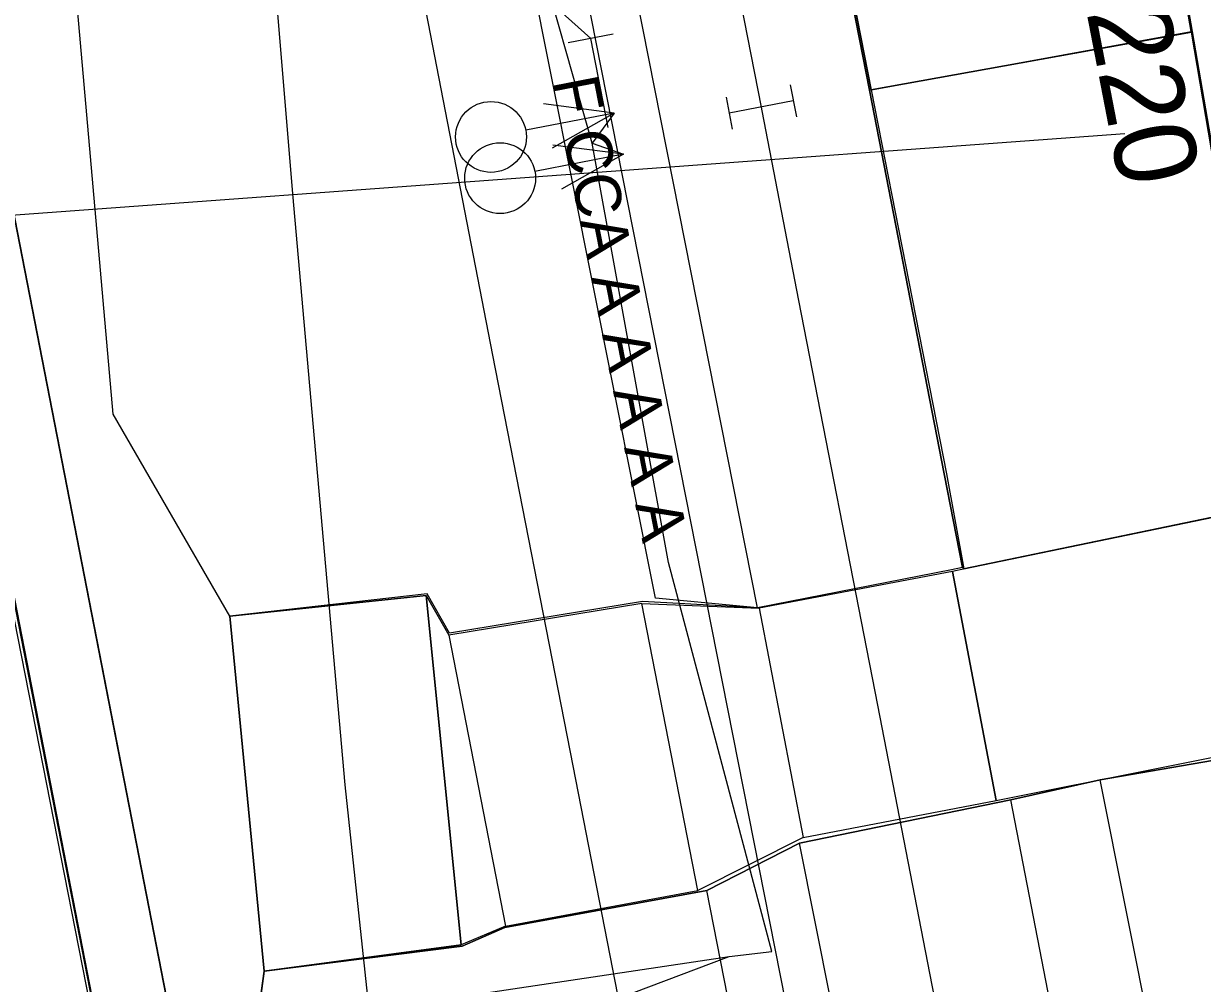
# Model space of a CAD drawing. Extents: x -545736 to -544888, y -1122892 to -1119128.
# Drawn here: x -545179.81 to -545161.77, y -1122030.09 to -1122015.4 of the extents above; entities that cross this region are included whole.
import ezdxf

# ---------------------------------------------------------------- set-up
doc = ezdxf.new("R2010")
doc.units = 0
for name, color, linetype in [('Podbarveni_Komunikace', 7, 'Continuous'), ('Podbarveni_Nastupiste', 7, 'Continuous'), ('Podbarveni_Prechodove konstrukce', 7, 'Continuous'), ('Podbarveni_Zastreseni_Pozemni', 7, 'Continuous'), ('Vrstva 1 - Koleje', 7, 'Continuous'), ('Vrstva 14_zastreseni a nastupiste', 7, 'Continuous'), ('Vrstva 16_plochy', 7, 'Continuous'), ('Vrstva 17_ploty - zabradli', 7, 'Continuous'), ('Vrstva 28 - zabzar', 7, 'Continuous'), ('Vrstva 3 - Lisy - Pocitaci body', 7, 'Continuous'), ('Vrstva 33 - prvky sdelzar', 7, 'Continuous'), ('Vrstva 35', 7, 'Continuous'), ('Vrstva 4 - Teren - stezky - prechody - plochy', 7, 'Continuous'), ('Vrstva 44', 7, 'Continuous'), ('Vrstva 6 - Navesti', 7, 'Continuous'), ('Vrstva 63', 7, 'Continuous')]:
    doc.layers.add(name, color=color, linetype=linetype)

msp = doc.modelspace()

# ---------------------------------------------------------------- linework, layer by layer
at = {"layer": 'Podbarveni_Komunikace'}
for p, q in [((-545161.938, -1122015.529), (-545166.836, -1122016.416)), ((-545160.714, -1122022.77), (-545165.422, -1122023.747)), ((-545165.422, -1122023.747), (-545160.714, -1122022.77)), ((-545165.441, -1122023.726), (-545165.607, -1122023.762)), ((-545165.422, -1122023.747), (-545165.441, -1122023.726)), ((-545176.653, -1122024.469), (-545173.65, -1122024.153)), ((-545173.65, -1122024.153), (-545173.113, -1122029.502)), ((-545176.13, -1122029.901), (-545176.653, -1122024.469)), ((-545167.937, -1122027.944), (-545164.703, -1122027.28)), ((-545169.353, -1122028.67), (-545167.937, -1122027.944)), ((-545173.113, -1122029.502), (-545176.13, -1122029.901)), ((-545176.222, -1122030.581), (-545176.13, -1122029.901))]:
    msp.add_line(p, q, dxfattribs=at)
for points in [[(-545176.653, -1122024.469), (-545178.441, -1122021.376), (-545179.842, -1122005.426), (-545183.619, -1121979.671), (-545184.119, -1121977.107)], [(-545182.073, -1122013.405), (-545181.43, -1122016.61), (-545180.717, -1122020.269), (-545179.363, -1122027.221), (-545178.629, -1122031.034)], [(-545160.714, -1122022.77), (-545160.932, -1122021.445), (-545161.938, -1122015.529)], [(-545166.836, -1122016.416), (-545165.684, -1122022.289), (-545165.422, -1122023.747)], [(-545165.607, -1122023.762), (-545168.578, -1122024.344), (-545170.339, -1122024.248)], [(-545170.339, -1122024.248), (-545173.29, -1122024.732), (-545173.635, -1122024.128), (-545176.653, -1122024.469)], [(-545164.703, -1122027.28), (-545163.333, -1122026.973), (-545161.613, -1122026.681)], [(-545176.13, -1122029.901), (-545173.096, -1122029.521), (-545172.446, -1122029.236), (-545169.353, -1122028.67)]]:
    msp.add_lwpolyline(points, dxfattribs=at)
at = {"layer": 'Podbarveni_Nastupiste'}
msp.add_line((-545166.837, -1122016.412), (-545161.939, -1122015.522), dxfattribs=at)
for points in [[(-545184.023, -1121928.309), (-545182.113, -1121938.105), (-545178.296, -1121957.692), (-545176.386, -1121967.472), (-545174.485, -1121977.263), (-545172.575, -1121987.049), (-545170.663, -1121996.845), (-545168.76, -1122006.607), (-545166.837, -1122016.412)], [(-545161.939, -1122015.522), (-545163.308, -1122007.664), (-545165.025, -1121997.834), (-545166.772, -1121988.005), (-545168.538, -1121978.197), (-545170.314, -1121968.391), (-545172.12, -1121958.574), (-545173.943, -1121948.768), (-545175.792, -1121938.961), (-545177.652, -1121929.172)], [(-545176.222, -1122030.581), (-545178.629, -1122031.034), (-545182.073, -1122013.405), (-545182.564, -1122008.263), (-545183.194, -1122002.287), (-545183.384, -1122000.766)]]:
    msp.add_lwpolyline(points, dxfattribs=at)
at = {"layer": 'Podbarveni_Prechodove konstrukce'}
for p, q in [((-545165.596, -1122023.784), (-545168.553, -1122024.35)), ((-545164.927, -1122027.293), (-545165.596, -1122023.784)), ((-545173.65, -1122024.153), (-545176.653, -1122024.469)), ((-545173.113, -1122029.502), (-545173.65, -1122024.153)), ((-545170.347, -1122024.278), (-545173.302, -1122024.76)), ((-545169.49, -1122028.67), (-545170.347, -1122024.278)), ((-545168.553, -1122024.35), (-545167.877, -1122027.859)), ((-545176.653, -1122024.469), (-545176.13, -1122029.901)), ((-545173.302, -1122024.76), (-545172.437, -1122029.215)), ((-545167.877, -1122027.859), (-545164.927, -1122027.293)), ((-545172.437, -1122029.215), (-545169.49, -1122028.67)), ((-545176.13, -1122029.901), (-545173.113, -1122029.502))]:
    msp.add_line(p, q, dxfattribs=at)
at = {"layer": 'Podbarveni_Zastreseni_Pozemni'}
msp.add_lwpolyline([(-545177.522, -1122030.822), (-545178.361, -1122026.515), (-545179.997, -1122018.127), (-545182.063, -1122007.532), (-545182.975, -1122002.865), (-545183.384, -1122000.766)], dxfattribs=at)
at = {"layer": 'Vrstva 1 - Koleje'}
for points in [[(-545185.695, -1121928.619), (-545183.788, -1121938.392), (-545181.884, -1121948.167), (-545179.964, -1121958.007), (-545178.054, -1121967.8), (-545176.139, -1121977.604), (-545175.527, -1121980.741), (-545173.78, -1121989.695), (-545172.335, -1121997.117), (-545170.423, -1122006.932), (-545168.989, -1122014.279), (-545168.521, -1122016.677), (-545168.51, -1122016.735), (-545167.951, -1122019.64), (-545166.744, -1122025.83), (-545165.674, -1122031.328), (-545164.107, -1122039.354), (-545162.631, -1122046.922), (-545161.94, -1122050.474), (-545160.406, -1122058.34), (-545159.059, -1122065.253), (-545158.132, -1122070.002), (-545157.157, -1122074.99), (-545153.328, -1122094.638)], [(-545180.755, -1121978.799), (-545180.602, -1121979.584), (-545177.577, -1121995.1), (-545176.23, -1122011.569), (-545175.692, -1122018.007), (-545174.894, -1122027.054), (-545174.532, -1122030.444), (-545174.07, -1122034.355), (-545172.665, -1122044.184), (-545170.952, -1122053.893), (-545170.583, -1122055.789), (-545170.016, -1122058.695), (-545169.058, -1122063.614), (-545167.166, -1122073.3), (-545165.233, -1122083.213)], [(-545180.755, -1121978.799), (-545180.602, -1121979.584), (-545177.577, -1121995.1), (-545174.393, -1122011.434), (-545173.655, -1122015.217), (-545172.633, -1122020.473), (-545171.404, -1122026.76), (-545170.598, -1122030.894)]]:
    msp.add_lwpolyline(points, dxfattribs=at)
at = {"layer": 'Vrstva 14_zastreseni a nastupiste'}
for p, q in [((-545166.836, -1122016.416), (-545161.938, -1122015.529)), ((-545160.714, -1122022.77), (-545165.422, -1122023.747))]:
    msp.add_line(p, q, dxfattribs=at)
for points in [[(-545166.863, -1122016.417), (-545168.787, -1122006.608), (-545170.69, -1121996.846), (-545172.602, -1121987.05), (-545174.512, -1121977.264), (-545176.413, -1121967.473), (-545178.323, -1121957.693), (-545182.14, -1121938.106), (-545184.05, -1121928.31)], [(-545166.836, -1122016.416), (-545168.76, -1122006.607), (-545170.663, -1121996.845), (-545172.575, -1121987.049), (-545174.485, -1121977.263), (-545176.386, -1121967.472), (-545178.296, -1121957.692), (-545182.113, -1121938.105), (-545184.023, -1121928.309)], [(-545161.938, -1122015.529), (-545163.308, -1122007.664), (-545165.025, -1121997.834), (-545166.772, -1121988.005), (-545168.538, -1121978.197), (-545170.314, -1121968.391), (-545172.12, -1121958.574), (-545173.943, -1121948.768), (-545175.792, -1121938.961), (-545177.652, -1121929.172)], [(-545166.863, -1122016.417), (-545161.921, -1122015.519), (-545163.291, -1122007.654), (-545165.008, -1121997.824), (-545166.755, -1121987.995), (-545168.521, -1121978.187), (-545170.297, -1121968.381), (-545172.103, -1121958.564), (-545173.926, -1121948.758), (-545175.775, -1121938.951), (-545177.635, -1121929.162)], [(-545192.608, -1121953.452), (-545186.031, -1121987.181), (-545176.442, -1122036.358), (-545166.925, -1122085.165), (-545157.406, -1122133.984), (-545147.796, -1122183.265), (-545138.257, -1122232.186)], [(-545138.248, -1122232.184), (-545147.826, -1122183.078), (-545157.444, -1122133.764), (-545166.966, -1122084.945), (-545176.486, -1122036.133), (-545186.124, -1121986.718), (-545192.612, -1121953.456)], [(-545176.235, -1122030.576), (-545178.629, -1122031.034), (-545182.073, -1122013.405), (-545182.564, -1122008.263), (-545183.194, -1122002.287), (-545183.939, -1121996.325), (-545184.812, -1121990.382), (-545186.173, -1121982.495), (-545188.839, -1121968.754), (-545190.385, -1121960.89), (-545191.666, -1121954.261)], [(-545187.092, -1121977.684), (-545186.16, -1121982.477), (-545184.804, -1121990.366), (-545183.937, -1121996.313), (-545183.188, -1122002.267), (-545182.545, -1122008.246), (-545182.057, -1122013.388), (-545178.623, -1122031.024), (-545176.222, -1122030.581), (-545176.235, -1122030.576)]]:
    msp.add_lwpolyline(points, dxfattribs=at)
for points in [[(-545160.714, -1122022.77), (-545160.682, -1122022.74), (-545160.898, -1122021.439), (-545161.921, -1122015.519), (-545161.938, -1122015.529), (-545160.932, -1122021.445)], [(-545165.422, -1122023.747), (-545165.441, -1122023.726), (-545165.72, -1122022.289), (-545166.863, -1122016.417), (-545166.836, -1122016.416), (-545165.684, -1122022.289)]]:
    msp.add_lwpolyline(points, close=True, dxfattribs=at)
at = {"layer": 'Vrstva 16_plochy'}
for points in [[(-545166.836, -1122016.416), (-545168.76, -1122006.607), (-545170.663, -1121996.845), (-545172.575, -1121987.049), (-545174.485, -1121977.263), (-545176.386, -1121967.472), (-545178.296, -1121957.692), (-545182.113, -1121938.105), (-545184.023, -1121928.309)], [(-545161.938, -1122015.529), (-545163.308, -1122007.664), (-545165.025, -1121997.834), (-545166.772, -1121988.005), (-545168.538, -1121978.197), (-545170.314, -1121968.391), (-545172.12, -1121958.574), (-545173.943, -1121948.768), (-545175.792, -1121938.961), (-545177.652, -1121929.172)], [(-545191.666, -1121954.261), (-545190.385, -1121960.89), (-545188.839, -1121968.754), (-545186.173, -1121982.495), (-545184.812, -1121990.382), (-545183.939, -1121996.325), (-545183.194, -1122002.287), (-545182.564, -1122008.263), (-545182.073, -1122013.405), (-545178.629, -1122031.034), (-545176.235, -1122030.576), (-545175.765, -1122034.538), (-545175.233, -1122038.481), (-545174.358, -1122044.42), (-545173.697, -1122048.346), (-545172.612, -1122054.245), (-545171.849, -1122058.169), (-545170.705, -1122064.047), (-545169.938, -1122067.956), (-545168.031, -1122077.749), (-545166.122, -1122087.54)], [(-545184.119, -1121977.107), (-545187.092, -1121977.684), (-545186.16, -1121982.477), (-545184.804, -1121990.366), (-545183.937, -1121996.313), (-545183.188, -1122002.267), (-545182.545, -1122008.246), (-545182.057, -1122013.388), (-545178.623, -1122031.024), (-545176.222, -1122030.581), (-545176.13, -1122029.901), (-545176.653, -1122024.469), (-545178.441, -1122021.376), (-545179.842, -1122005.426), (-545183.619, -1121979.671), (-545184.119, -1121977.107)], [(-545166.836, -1122016.416), (-545165.684, -1122022.289), (-545165.422, -1122023.747), (-545160.714, -1122022.77), (-545160.932, -1122021.445), (-545161.938, -1122015.529)], [(-545165.596, -1122023.784), (-545164.927, -1122027.293), (-545159.918, -1122026.291), (-545160.515, -1122022.759), (-545160.714, -1122022.77), (-545165.407, -1122023.744), (-545165.596, -1122023.784)]]:
    msp.add_lwpolyline(points, dxfattribs=at)
for points in [[(-545173.65, -1122024.153), (-545173.302, -1122024.76), (-545172.437, -1122029.215), (-545173.113, -1122029.502)], [(-545170.347, -1122024.278), (-545168.553, -1122024.35), (-545167.877, -1122027.859), (-545169.49, -1122028.67)]]:
    msp.add_lwpolyline(points, close=True, dxfattribs=at)
at = {"layer": 'Vrstva 17_ploty - zabradli'}
msp.add_lwpolyline([(-545177.14, -1122030.908), (-545178.631, -1122031.226), (-545182.143, -1122013.368), (-545182.596, -1122008.382), (-545183.246, -1122002.404), (-545183.99, -1121996.446), (-545184.85, -1121990.499), (-545186.209, -1121982.612), (-545188.881, -1121968.861), (-545191.71, -1121954.374)], dxfattribs=at)
at = {"layer": 'Vrstva 28 - zabzar'}
for points in [[(-545169.01, -1122029.68), (-545168.36, -1122029.6), (-545169.94, -1122023.65), (-545171.11, -1122017.23), (-545171.71, -1122015.11), (-545178.01, -1121981.37), (-545178.48, -1121978.88), (-545184.11, -1121980.06), (-545184.26, -1121980.04), (-545184.369, -1121979.764)], [(-545171.22, -1122014.84), (-545171.71, -1122015.11), (-545171.13, -1122015.63)], [(-545170.77, -1122016.77), (-545171.11, -1122017.23), (-545170.63, -1122017.4)], [(-545172.5, -1122107.59), (-545172.99, -1122107.49), (-545173.29, -1122106.13), (-545172.71, -1122106.28), (-545171.99, -1122106.26), (-545168.96, -1122105.62), (-545167.47, -1122105.34), (-545166.46, -1122104.87), (-545165.93, -1122104.57), (-545164.73, -1122104.18), (-545170.48, -1122076), (-545178.03, -1122035.45), (-545179.66, -1122031.35), (-545179.59, -1122031.26), (-545169.01, -1122029.68)], [(-545167.87, -1122055.58), (-545168.02, -1122053.9), (-545168.69, -1122052.48), (-545169.07, -1122049), (-545170.81, -1122041.17), (-545172.33, -1122033.1), (-545172.7, -1122031.07), (-545169.01, -1122029.68)]]:
    msp.add_lwpolyline(points, dxfattribs=at)
at = {"layer": 'Vrstva 3 - Lisy - Pocitaci body'}
for p, q in [((-545168.078, -1122016.336), (-545167.982, -1122016.827)), ((-545169.06, -1122016.527), (-545168.964, -1122017.018)), ((-545168.03, -1122016.581), (-545169.012, -1122016.773)), ((-545170.77, -1122016.77), (-545172.125, -1122017.034)), ((-545170.77, -1122016.77), (-545171.852, -1122016.629)), ((-545170.77, -1122016.77), (-545171.72, -1122017.306)), ((-545170.63, -1122017.4), (-545171.712, -1122017.26)), ((-545170.63, -1122017.4), (-545171.984, -1122017.664)), ((-545170.63, -1122017.4), (-545171.58, -1122017.937))]:
    msp.add_line(p, q, dxfattribs=at)
for centre in [(-545172.657, -1122017.135), (-545172.517, -1122017.766)]:
    msp.add_circle(centre, 0.542, dxfattribs=at)
at = {"layer": 'Vrstva 35'}
msp.add_lwpolyline([(-545179.66, -1122031.35), (-545179.59, -1122031.26), (-545169.01, -1122029.68)], dxfattribs=at)
at = {"layer": 'Vrstva 4 - Teren - stezky - prechody - plochy'}
for p, q in [((-545165.596, -1122023.784), (-545168.553, -1122024.35)), ((-545164.927, -1122027.293), (-545165.596, -1122023.784)), ((-545176.653, -1122024.469), (-545173.65, -1122024.153)), ((-545173.65, -1122024.153), (-545173.113, -1122029.502)), ((-545170.347, -1122024.278), (-545173.302, -1122024.76)), ((-545169.49, -1122028.67), (-545170.347, -1122024.278)), ((-545168.553, -1122024.35), (-545167.877, -1122027.859)), ((-545176.13, -1122029.901), (-545176.653, -1122024.469)), ((-545173.302, -1122024.76), (-545172.437, -1122029.215)), ((-545167.877, -1122027.859), (-545164.927, -1122027.293)), ((-545172.437, -1122029.215), (-545169.49, -1122028.67)), ((-545173.113, -1122029.502), (-545176.13, -1122029.901))]:
    msp.add_line(p, q, dxfattribs=at)
for points in [[(-545168.578, -1122024.344), (-545174.628, -1121993.69), (-545179.747, -1121967.537), (-545186.346, -1121933.692), (-545192.541, -1121901.817), (-545198.719, -1121870.005), (-545203.649, -1121844.746)], [(-545168.578, -1122024.344), (-545170.138, -1122024.197), (-545176.818, -1121990.692), (-545181.528, -1121966.416), (-545187.742, -1121934.55), (-545194.141, -1121901.786), (-545200.392, -1121870.233)], [(-545184.05, -1121928.31), (-545182.14, -1121938.106), (-545178.323, -1121957.693), (-545176.413, -1121967.473), (-545174.512, -1121977.264), (-545172.602, -1121987.05), (-545170.69, -1121996.846), (-545168.787, -1122006.608), (-545166.863, -1122016.417)], [(-545157.554, -1122022.192), (-545160.537, -1122022.75), (-545160.682, -1122022.74), (-545160.898, -1122021.439), (-545161.921, -1122015.519), (-545163.291, -1122007.654), (-545165.008, -1121997.824), (-545166.755, -1121987.995), (-545168.521, -1121978.187), (-545170.297, -1121968.381), (-545172.103, -1121958.564), (-545173.926, -1121948.758), (-545175.775, -1121938.951), (-545177.635, -1121929.162)], [(-545176.653, -1122024.469), (-545178.441, -1122021.376), (-545179.842, -1122005.426), (-545183.619, -1121979.671), (-545184.119, -1121977.107), (-545187.362, -1121960.405), (-545188.533, -1121954.526), (-545187.245, -1121954.27)], [(-545166.863, -1122016.417), (-545165.72, -1122022.289), (-545165.441, -1122023.726), (-545165.607, -1122023.762)], [(-545165.607, -1122023.762), (-545168.578, -1122024.344), (-545170.339, -1122024.248)], [(-545170.339, -1122024.248), (-545173.29, -1122024.732), (-545173.635, -1122024.128), (-545176.653, -1122024.469)], [(-545156.937, -1122025.783), (-545160.057, -1122026.36), (-545161.613, -1122026.681), (-545163.333, -1122026.973), (-545164.703, -1122027.28)], [(-545149.873, -1122096.222), (-545155.607, -1122066.724), (-545159.126, -1122048.447), (-545159.32, -1122047.1), (-545163.333, -1122026.973), (-545164.703, -1122027.28)], [(-545164.703, -1122027.28), (-545167.937, -1122027.944), (-545169.353, -1122028.67)], [(-545137.774, -1122154.868), (-545138.748, -1122154.961), (-545141.445, -1122143.846), (-545144.077, -1122132.149), (-545146.793, -1122119.618), (-545151.286, -1122096.405), (-545157.101, -1122066.77), (-545160.819, -1122047.322), (-545164.703, -1122027.28)], [(-545162.874, -1122053.356), (-545163.734, -1122053.553), (-545166.097, -1122043.945), (-545168.081, -1122035.143), (-545169.353, -1122028.67), (-545167.937, -1122027.944)], [(-545162.874, -1122053.356), (-545167.937, -1122027.944)], [(-545169.353, -1122028.67), (-545172.446, -1122029.236), (-545173.096, -1122029.521), (-545176.13, -1122029.901), (-545176.222, -1122030.581), (-545175.752, -1122034.543), (-545175.22, -1122038.486), (-545174.345, -1122044.425), (-545173.684, -1122048.351), (-545172.599, -1122054.25), (-545171.836, -1122058.174), (-545170.692, -1122064.052), (-545169.925, -1122067.961), (-545168.018, -1122077.754), (-545166.109, -1122087.545)]]:
    msp.add_lwpolyline(points, dxfattribs=at)
at = {"layer": 'Vrstva 44'}
msp.add_lwpolyline([(-545175.559, -1121992.871), (-545167.99, -1122031.185), (-545168.03, -1122031.491)], dxfattribs=at)
at = {"layer": 'Vrstva 6 - Navesti'}
for p, q in [((-545170.786, -1122015.563), (-545171.474, -1122015.697)), ((-545170.865, -1122016.99), (-545171.13, -1122015.63))]:
    msp.add_line(p, q, dxfattribs=at)
at = {"layer": 'Vrstva 63'}
msp.add_line((-545162.956, -1122017.089), (-545255.888, -1122023.906), dxfattribs=at)

# ---------------------------------------------------------------- texts
at = {"layer": 'Vrstva 33 - prvky sdelzar'}
msp.add_text('R220', height=1.25, rotation=280.9513, dxfattribs=at).set_placement((-545163.774, -1122014.034))
at = {"layer": 'Vrstva 6 - Navesti'}
msp.add_text('  F CCA A A A A A ', height=0.7, rotation=281.0403, dxfattribs=at).set_placement((-545171.817, -1122015.764))

doc.saveas('drawing.dxf')
